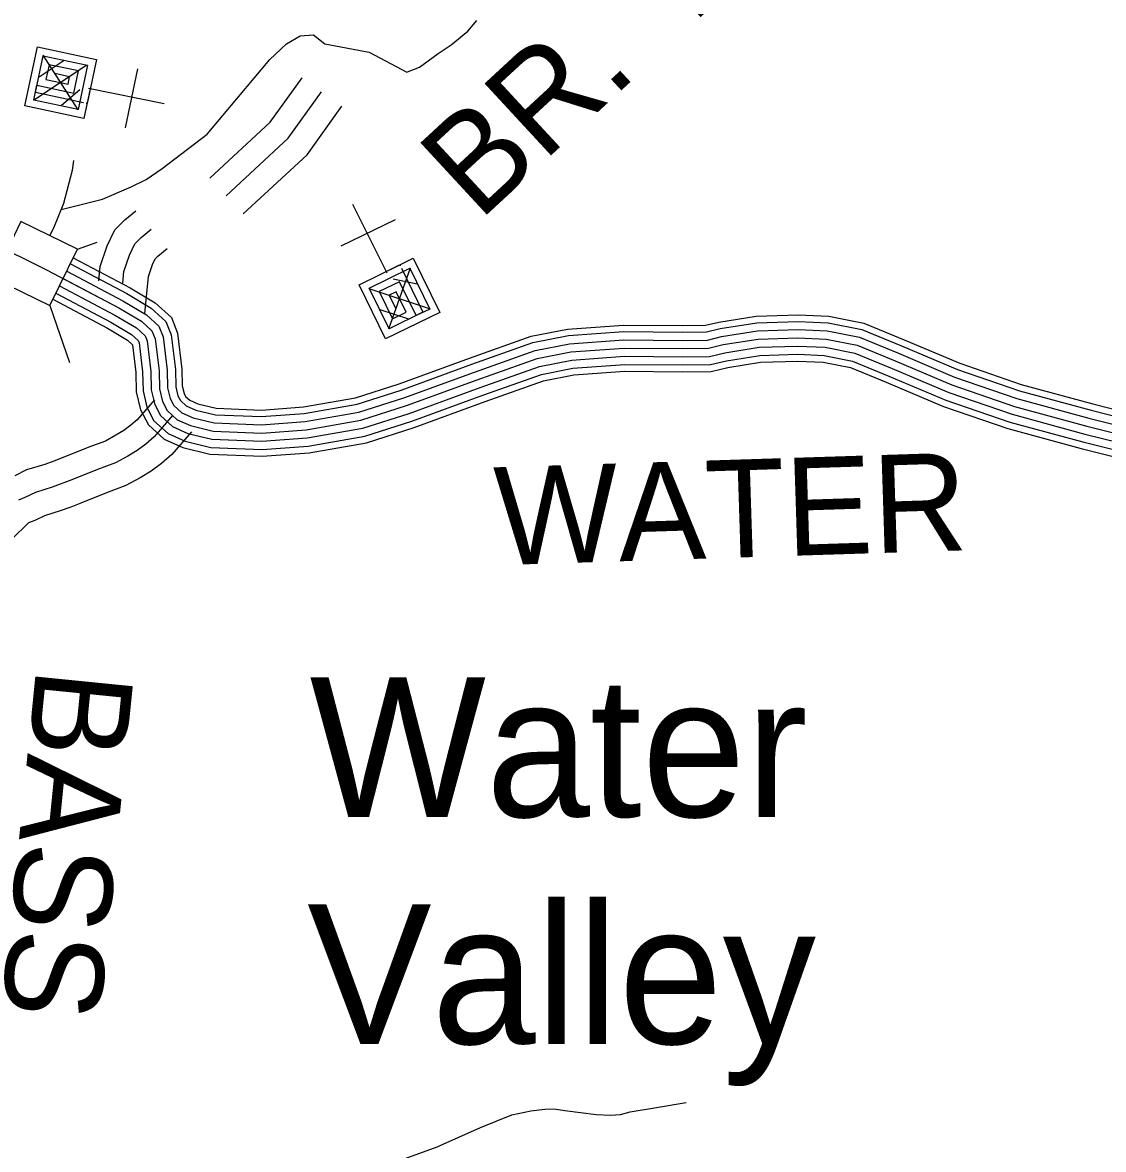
# Model space of a CAD drawing. Extents: x 1551132 to 1791609, y 378168 to 563823.
# Drawn here: x 1615575 to 1619659, y 511260 to 515519 of the extents above; entities that cross this region are included whole.
import ezdxf

# ---------------------------------------------------------------- set-up
doc = ezdxf.new("R2010")
doc.units = 0
for name, color, linetype in [('DESIGN - ROW - Right-of-Way and Easement Labels', 7, 'Continuous'), ('DESIGN - TRANSPORTATION - Text', 7, 'Continuous'), ('DESIGN - UTILITIES - Cable (Underground) with Text', 7, 'Continuous'), ('SURVEY - CONTOURS - Index with Text', 7, 'Continuous'), ('SURVEY - DRAINAGE - Storm Sewer', 7, 'Continuous'), ('SURVEY - PROPERTY - Owners', 7, 'Continuous'), ('SURVEY - VEGETATION - Features with Text', 7, 'Continuous')]:
    doc.layers.add(name, color=color, linetype=linetype)

msp = doc.modelspace()

# ---------------------------------------------------------------- linework, layer by layer
at = {"layer": 'DESIGN - TRANSPORTATION - Text'}
for points in [[(1616716.309, 515437.736), (1616884.105, 515406.46), (1617026.777, 515331.691), (1617028.719, 515332.416), (1617074.984, 515349.925), (1617145.666, 515401.227), (1617194.115, 515434.753), (1617256.788, 515486.146), (1617291.287, 515525.847)], [(1615720.441, 514812.211), (1615876.404, 514850.77), (1615985.085, 514897.638), (1616041.475, 514925.047), (1616102.032, 514966.448), (1616271.753, 515096.802), (1616509.156, 515379.101), (1616572.513, 515438.269), (1616623.203, 515467.853), (1616673.894, 515472.078), (1616716.309, 515437.736)], [(1615677.817, 514713.25), (1615692.916, 514742.634), (1615730.024, 514836.42), (1615763.473, 514960.314), (1615768.573, 514997.674)], [(1616293.083, 510930.802), (1616296.7, 510931.069), (1616372.915, 510940.219), (1616451.238, 510959.362), (1616501.537, 510978.829), (1616574.06, 511016.088), (1616692.941, 511078.865), (1616791.838, 511145.883), (1616882.411, 511184.934), (1616992.917, 511215.735), (1617141.747, 511270.153), (1617304.801, 511342.447), (1617423.524, 511391.198), (1617495.797, 511406.407), (1617547.929, 511411.824), (1617584.003, 511413.416), (1617623.985, 511406.941), (1617741.983, 511391.549), (1617796.031, 511388.924), (1617834.131, 511392.499), (1617870.288, 511402.107), (1617970.619, 511418.991), (1618082.766, 511437.358)]]:
    msp.add_lwpolyline(points, dxfattribs=at)
at = {"layer": 'DESIGN - UTILITIES - Cable (Underground) with Text'}
for p, q in [((1615963.38, 515120.965), (1616010.677, 515344.077)), ((1616982.495, 514773.276), (1616777.5, 514673.246))]:
    msp.add_line(p, q, dxfattribs=at)
for points in [[(1615835.214, 515267.077), (1615830.24, 515267.877), (1615806.525, 515156.421), (1615583.362, 515203.942), (1615630.75, 515426.838), (1615853.954, 515379.541), (1615818.407, 515212.261), (1615814.449, 515213.003)], [(1615784.175, 515188.411), (1615652.392, 515395.514)], [(1615804.549, 515215.203), (1615623.094, 515253.75), (1615652.792, 515393.089), (1615820.072, 515357.675), (1615784.483, 515190.261), (1615617.244, 515225.85), (1615629.119, 515281.733), (1615768.508, 515251.81), (1615786.331, 515335.583), (1615674.75, 515359.298), (1615662.951, 515303.466), (1615746.508, 515285.692), (1615752.449, 515313.675), (1615696.75, 515325.466)], [(1615817.131, 515357.367), (1615619.486, 515226.509)], [(1615731.682, 515375.54), (1615637.701, 515312.091)], [(1616109.151, 515211.248), (1615824.39, 515269.193)], [(1615791.524, 515264.485), (1615722.001, 515204.777)], [(1616821.699, 514832.642), (1616951.255, 514572.67)], [(1616946.388, 514582.446), (1616948.646, 514577.912), (1617051.148, 514627.964), (1617151.153, 514422.936), (1616946.191, 514322.923), (1616846.161, 514527.927), (1616999.931, 514602.922), (1617001.672, 514599.322)], [(1617006.148, 514590.171), (1617087.41, 514423.56), (1616959.307, 514361.049), (1616884.27, 514514.802), (1617038.048, 514589.805), (1617113.027, 514436.06), (1617061.784, 514411.068), (1616999.298, 514539.187), (1616922.397, 514501.677), (1616972.44, 514399.167), (1617023.666, 514424.193), (1616986.173, 514501.069), (1616960.514, 514488.544), (1616985.549, 514437.326)], [(1617039.615, 514590.613), (1616957.815, 514359.307)], [(1616975.281, 514549.562), (1617065.125, 514531.712)], [(1616886.254, 514512.577), (1617111.143, 514437.386)], [(1616924.614, 514433.967), (1617032.5, 514399.009)]]:
    msp.add_lwpolyline(points, dxfattribs=at)
at = {"layer": 'SURVEY - CONTOURS - Index with Text'}
for points in [[(1615234.919, 514796.535), (1615665.35, 514584.705), (1615938.269, 514440.268), (1616023.883, 514389.492), (1616063.599, 514353.116), (1616075.349, 514322.973), (1616090.323, 514202.678), (1616091.74, 514134.568), (1616103.331, 514086.409), (1616121.048, 514052.216), (1616158.78, 514017.857), (1616208.612, 513995.415), (1616294.485, 513974.681), (1616478.531, 513967.164), (1616646.727, 513979.806), (1616853.164, 514016.174), (1617025.726, 514070.834), (1617292.72, 514168.795), (1617519.531, 514249.055), (1617645.82, 514274.056), (1617848.057, 514288.423), (1618068.168, 514286.615), (1618166.233, 514287.815), (1618222.381, 514301.374), (1618354.637, 514322.325), (1618504.766, 514327.1), (1618610.781, 514322.225), (1618728.653, 514299.232), (1618872.224, 514239.973), (1619085.578, 514150.096), (1619323.014, 514068.035), (1619596.532, 513993.692), (1619786.236, 513946.066)], [(1615766.09, 514629.506), (1615980.693, 514515.928), (1616075.832, 514459.502), (1616137.056, 514403.425), (1616160.063, 514344.407), (1616176.93, 514208.954), (1616178.238, 514145.744), (1616185.171, 514116.951), (1616190.904, 514105.893), (1616206.962, 514091.267), (1616236.836, 514077.809), (1616306.543, 514060.983), (1616477.047, 514054.016), (1616635.927, 514065.959), (1616832.456, 514100.585), (1616997.685, 514152.919), (1617263.321, 514250.38), (1617496.532, 514332.899), (1617634.287, 514360.175), (1617845.34, 514375.167), (1618067.993, 514373.342), (1618155.391, 514374.409), (1618205.39, 514386.484), (1618346.445, 514408.827), (1618505.383, 514413.885), (1618621.13, 514408.56), (1618753.744, 514382.693), (1618905.599, 514320.016), (1619116.602, 514231.123), (1619348.58, 514150.954), (1619618.465, 514077.594), (1619806.236, 514030.451)], [(1615755.39, 514607.197), (1615968.601, 514494.361), (1616061.024, 514439.551), (1616116.123, 514389.083), (1616135.922, 514338.299), (1616152.239, 514207.162), (1616153.588, 514142.56), (1616161.847, 514108.243), (1616170.988, 514090.592), (1616193.229, 514070.342), (1616228.787, 514054.325), (1616303.11, 514036.383), (1616477.472, 514029.257), (1616639.01, 514041.4), (1616838.364, 514076.526), (1617005.677, 514129.519), (1617271.704, 514227.13), (1617503.082, 514309.007), (1617637.57, 514335.624), (1617846.115, 514350.442), (1618068.043, 514348.617), (1618158.483, 514349.725), (1618210.24, 514362.225), (1618348.779, 514384.168), (1618505.208, 514389.143), (1618618.18, 514383.951), (1618746.594, 514358.901), (1618896.082, 514297.199), (1619107.761, 514208.03), (1619341.288, 514127.32), (1619612.215, 514053.677), (1619800.536, 514006.401)], [(1615728.057, 514551.521), (1615938.269, 514440.268), (1616023.883, 514389.492), (1616063.599, 514353.116), (1616075.349, 514322.973), (1616090.323, 514202.678), (1616091.74, 514134.568), (1616103.331, 514086.409), (1616121.048, 514052.216), (1616158.78, 514017.857), (1616208.612, 513995.415), (1616294.485, 513974.681), (1616478.531, 513967.164), (1616646.727, 513979.806), (1616853.164, 514016.174), (1617025.726, 514070.834), (1617292.72, 514168.795), (1617519.531, 514249.055), (1617645.82, 514274.056), (1617848.057, 514288.423), (1618068.168, 514286.615), (1618166.233, 514287.815), (1618222.381, 514301.374), (1618354.637, 514322.325), (1618504.766, 514327.1), (1618610.781, 514322.225), (1618728.653, 514299.232), (1618872.224, 514239.973), (1619085.578, 514150.096), (1619323.014, 514068.035), (1619596.532, 513993.692), (1619786.236, 513946.066)], [(1615741.682, 514579.388), (1615953.435, 514467.318), (1616042.458, 514414.517), (1616089.857, 514371.099), (1616105.631, 514330.632), (1616121.281, 514204.92), (1616122.664, 514138.56), (1616132.589, 514097.326), (1616146.022, 514071.4), (1616176.005, 514044.099), (1616218.704, 514024.874), (1616298.793, 514005.532), (1616477.997, 513998.215), (1616642.869, 514010.607), (1616845.764, 514046.35), (1617015.701, 514100.176), (1617282.212, 514197.962), (1617511.307, 514279.031), (1617641.695, 514304.84), (1617847.082, 514319.432), (1618068.11, 514317.616), (1618162.358, 514318.774), (1618216.307, 514331.8), (1618351.703, 514353.25), (1618504.983, 514358.126), (1618614.481, 514353.092), (1618737.619, 514329.067), (1618884.157, 514268.582), (1619096.669, 514179.063), (1619332.155, 514097.678), (1619604.374, 514023.684), (1619793.386, 513976.233)], [(1615714.382, 514523.678), (1615923.102, 514413.217), (1616005.309, 514364.466), (1616037.341, 514335.132), (1616045.066, 514315.315), (1616059.366, 514200.437), (1616060.816, 514130.577), (1616074.074, 514075.492), (1616096.073, 514033.032), (1616141.555, 513991.615), (1616198.521, 513965.956), (1616290.177, 513943.83), (1616479.064, 513936.113), (1616650.585, 513949.006), (1616860.563, 513985.998), (1617035.751, 514041.491), (1617303.228, 514139.628), (1617527.756, 514219.08), (1617649.945, 514243.272), (1617849.032, 514257.414), (1618068.227, 514255.614), (1618170.108, 514256.856), (1618228.456, 514270.948), (1618357.57, 514291.399), (1618504.55, 514296.074), (1618607.081, 514291.357), (1618719.686, 514269.398), (1618860.291, 514211.364), (1619074.486, 514121.128), (1619313.872, 514038.393), (1619588.691, 513963.699), (1619779.086, 513915.898)], [(1615689.358, 514472.752), (1615895.361, 514363.732), (1615971.335, 514318.673), (1615989.292, 514302.223), (1615989.659, 514301.298), (1616002.725, 514196.328), (1616004.242, 514123.26), (1616020.55, 514055.516), (1616050.391, 513997.923), (1616110.039, 513943.605), (1616180.063, 513912.071), (1616282.285, 513887.387), (1616480.031, 513879.312), (1616657.651, 513892.662), (1616874.105, 513930.797), (1617054.092, 513987.807), (1617322.461, 514086.268), (1617542.797, 514164.237), (1617657.486, 514186.946), (1617850.807, 514200.679), (1618068.343, 514198.888), (1618177.199, 514200.221), (1618239.564, 514215.28), (1618362.928, 514234.822), (1618504.141, 514239.314), (1618600.314, 514234.897), (1618703.278, 514214.814), (1618838.467, 514159.012), (1619054.195, 514068.135), (1619297.156, 513984.166), (1619574.349, 513908.823), (1619766.003, 513860.705)], [(1615700.699, 514495.852), (1615907.936, 514386.175), (1615986.743, 514339.432), (1616011.075, 514317.148), (1616014.775, 514307.648), (1616028.408, 514198.195), (1616029.891, 514126.576), (1616044.816, 514064.575), (1616071.107, 514013.84), (1616124.331, 513965.372), (1616188.438, 513936.505), (1616285.86, 513912.979), (1616479.589, 513905.071), (1616654.443, 513918.213), (1616867.963, 513955.823), (1617045.776, 514012.149), (1617313.736, 514110.46), (1617535.981, 514189.104), (1617654.07, 514212.488), (1617849.999, 514226.405), (1618068.293, 514224.613), (1618173.983, 514225.905), (1618234.523, 514240.522), (1618360.495, 514260.481), (1618504.325, 514265.056), (1618603.381, 514260.498), (1618710.712, 514239.564), (1618848.367, 514182.746), (1619063.395, 514092.161), (1619304.739, 514008.75), (1619580.849, 513933.707), (1619771.936, 513885.731)]]:
    msp.add_lwpolyline(points, dxfattribs=at)
at = {"layer": 'SURVEY - DRAINAGE - Storm Sewer'}
for p, q in [((1615782.056, 514662.415), (1615857.087, 514688.249)), ((1615677.958, 514448.901), (1615751.856, 514234.154))]:
    msp.add_line(p, q, dxfattribs=at)
msp.add_lwpolyline([(1615677.958, 514448.901), (1615782.089, 514662.44), (1615568.553, 514766.626), (1615464.38, 514553.054)], close=True, dxfattribs=at)
at = {"layer": 'SURVEY - PROPERTY - Owners'}
for points in [[(1616282.669, 514930.514), (1616509.989, 515142.203), (1616630.928, 515310.132)], [(1616344.484, 514864.129), (1616578.362, 515081.918), (1616704.534, 515257.123)], [(1616408.741, 514795.119), (1616649.436, 515019.258), (1616781.049, 515202.021)], [(1615862.912, 514542.512), (1615868.27, 514597.155), (1615893.87, 514674.365), (1615923.669, 514735.667), (1615961.552, 514772.976), (1616002.084, 514806.969)], [(1615953.185, 514533.662), (1615957.552, 514578.221), (1615978.076, 514640.115), (1615998.426, 514681.982), (1616022.609, 514705.8), (1616060.366, 514737.459)], [(1616036.725, 514419.459), (1616050.366, 514558.538), (1616065.607, 514604.505), (1616076.141, 514626.181), (1616086.082, 514635.965), (1616120.948, 514665.199)], [(1616072.907, 514092.801), (1616008.075, 514017.682), (1615983.551, 513996.548), (1615957.593, 513977.398), (1615926.46, 513958.705), (1615887.578, 513937.138), (1615824.521, 513913.612), (1615728.423, 513874.478), (1615692.391, 513861.186), (1615658.167, 513848.552), (1615589.618, 513827.752), (1615545.719, 513806.243)], [(1616141.572, 514033.532), (1616072.365, 513953.339), (1616040.158, 513925.588), (1616007.975, 513901.846), (1615971.818, 513880.137), (1615925.644, 513854.519), (1615857.487, 513829.094), (1615761.239, 513789.901), (1615687.066, 513762.525), (1615622.959, 513743.075), (1615582.827, 513723.407), (1615558.761, 513713.607)], [(1616212.954, 513971.923), (1616139.189, 513886.454), (1616098.998, 513851.828), (1616060.349, 513823.31), (1616018.966, 513798.46), (1615965.209, 513768.642), (1615891.753, 513741.233), (1615795.347, 513701.982), (1615756.448, 513687.623), (1615717.107, 513673.098), (1615657.617, 513655.056), (1615621.401, 513637.305), (1615597.335, 513627.505), (1615593.935, 513625.838), (1615537.336, 513570.103)]]:
    msp.add_lwpolyline(points, dxfattribs=at)

# ---------------------------------------------------------------- texts
at = {"layer": 'DESIGN - ROW - Right-of-Way and Easement Labels'}
for s, height, rotation, p in [('BR.  RD.', 369.9999, 42.741775, (1617299.312, 514765.035)), ('WATER', 369.9913, 1.822953, (1617363.276, 513467.719)), ('BASS', 370.0094, 264.276817, (1615626.824, 513087.706))]:
    msp.add_text(s, height=height, rotation=rotation, dxfattribs=at).set_placement(p)
at = {"layer": 'SURVEY - VEGETATION - Features with Text'}
for s, p in [('Water', (1616659.209, 512516.71)), ('Valley', (1616649.809, 511658.821))]:
    msp.add_text(s, height=527.9876, rotation=0.000033, dxfattribs=at).set_placement(p)

doc.saveas('drawing.dxf')
